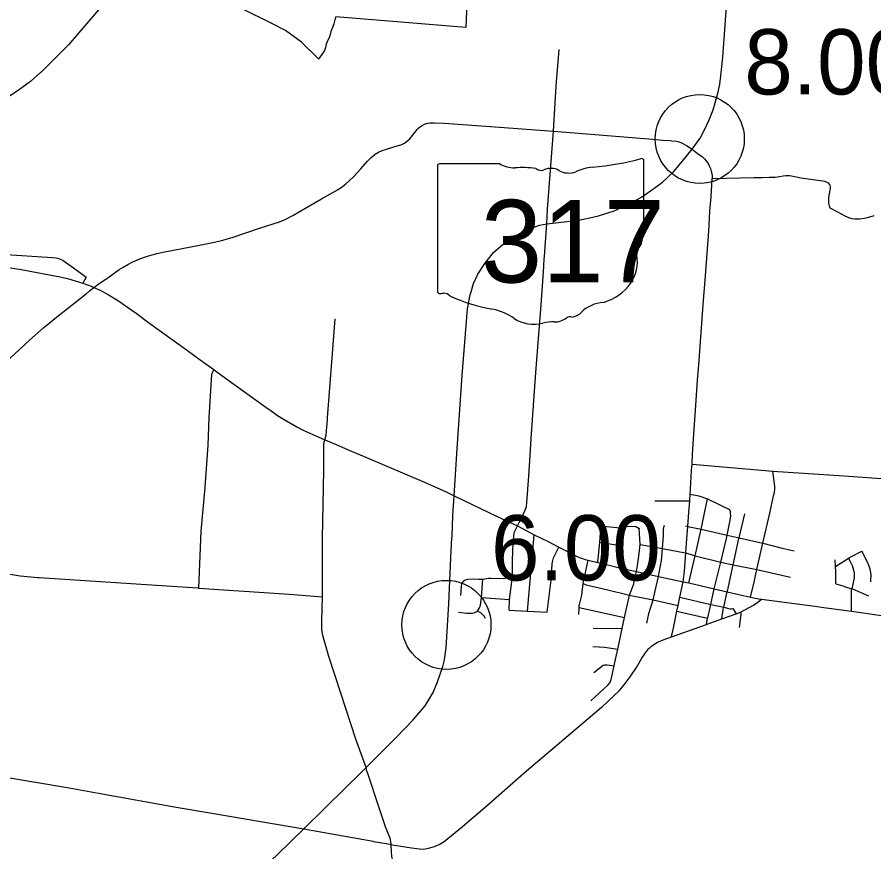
# Model space of a CAD drawing. Extents: x 1729596 to 1934326, y 644115 to 911751.
# Drawn here: x 1848780 to 1863218, y 670183 to 684257 of the extents above; entities that cross this region are included whole.
import ezdxf

# ---------------------------------------------------------------- set-up
doc = ezdxf.new("R2010")
doc.units = 0
for name, color, linetype in [('Default', 7, 'Continuous'), ('GM_X_City_Street', 7, 'Continuous'), ('GM_X_Corporation', 7, 'Continuous'), ('GM_X_County_Road', 7, 'Continuous'), ('GM_X_Interstate_Route', 7, 'Continuous'), ('GM_X_State_Route', 7, 'Continuous'), ('GM_X_State_Shield', 7, 'Continuous'), ('GM_X_Township_Road', 7, 'Continuous')]:
    doc.layers.add(name, color=color, linetype=linetype)

msp = doc.modelspace()

# ---------------------------------------------------------------- linework, layer by layer
at = {"layer": 'Default'}
for centre in [(1860284, 682203), (1856015, 674010)]:
    msp.add_circle(centre, 750, dxfattribs=at)
at = {"layer": 'GM_X_City_Street'}
for points in [[(1857862, 683100), (1857912, 683710)], [(1857819, 682336), (1857861, 683093), (1857862, 683100)], [(1850291, 679851), (1850307, 679862), (1850502, 679999), (1850578, 680046), (1850646, 680085), (1850729, 680130), (1850795, 680161), (1850860, 680186), (1850958, 680222), (1851033, 680246), (1851141, 680274), (1851233, 680295), (1851417, 680330), (1851854, 680412), (1852107, 680464), (1852226, 680493), (1852404, 680544), (1852879, 680702), (1853203, 680808), (1853298, 680846), (1853426, 680912), (1853522, 680967), (1853910, 681193), (1854189, 681352), (1854261, 681400), (1854318, 681445), (1854378, 681497), (1854453, 681572), (1854570, 681699), (1854684, 681827), (1854744, 681888), (1854816, 681949), (1854871, 681982), (1854933, 682010), (1855003, 682031), (1855128, 682068), (1855265, 682112), (1855307, 682133), (1855338, 682154), (1855372, 682181), (1855399, 682207), (1855422, 682234), (1855522, 682365), (1855552, 682391), (1855579, 682412), (1855608, 682431), (1855645, 682450), (1855680, 682462), (1855708, 682470), (1855738, 682474), (1855770, 682476), (1855812, 682476), (1855976, 682468), (1856838, 682407), (1857819, 682336), (1859494, 682198), (1859660, 682184), (1859789, 682175), (1859814, 682172)], [(1857662, 680176), (1857665, 680229), (1857704, 680773), (1857718, 681019), (1857819, 682336)], [(1859814, 682172), (1859893, 682164), (1859935, 682152), (1859974, 682139), (1860060, 682093), (1860156, 682029), (1860241, 681965), (1860329, 681899), (1860364, 681866), (1860388, 681838), (1860410, 681809), (1860430, 681778), (1860444, 681747), (1860464, 681703), (1860478, 681662), (1860486, 681621), (1860490, 681577), (1860492, 681535)], [(1860247, 678135), (1860266, 678393), (1860341, 679406), (1860379, 679897), (1860436, 680648), (1860456, 680984), (1860475, 681227), (1860492, 681535)], [(1860492, 681535), (1861199, 681551), (1861335, 681555), (1861455, 681558), (1861492, 681557)], [(1861492, 681557), (1861502, 681557), (1861556, 681559), (1861629, 681570), (1861687, 681581), (1861735, 681586), (1861771, 681587), (1861800, 681585), (1861989, 681549), (1862111, 681528), (1862357, 681496), (1862384, 681490), (1862404, 681484), (1862427, 681476), (1862447, 681463), (1862461, 681447), (1862473, 681431), (1862476, 681417), (1862480, 681396), (1862480, 681371), (1862477, 681340), (1862456, 681216), (1862451, 681165), (1862455, 681118), (1862467, 681076), (1862477, 681042), (1862607, 680976), (1862731, 680909), (1862790, 680878), (1862844, 680860), (1862898, 680854), (1862977, 680858), (1863058, 680870), (1863132, 680885), (1863225, 680913)], [(1847456, 680242), (1847735, 680195), (1848561, 680047), (1848847, 679999), (1849507, 679879), (1849629, 679848), (1849888, 679772), (1849983, 679737), (1850029, 679718), (1850075, 679699)], [(1847735, 680195), (1847747, 680281), (1847763, 680306), (1847815, 680306), (1849376, 680203), (1849436, 680197), (1849480, 680187), (1849554, 680155), (1849692, 680058), (1849854, 679940), (1849942, 679875), (1849888, 679772)], [(1850117, 679731), (1850147, 679753), (1850291, 679851)], [(1848303, 678175), (1848677, 678522), (1848813, 678650), (1848988, 678813), (1849229, 679022), (1849471, 679219), (1849626, 679343), (1849941, 679594), (1849997, 679641), (1850075, 679699)], [(1850075, 679699), (1850117, 679731)], [(1850075, 679699), (1850178, 679651), (1850317, 679576), (1850333, 679567), (1850405, 679526), (1850490, 679472), (1850641, 679365), (1850783, 679263), (1850996, 679110), (1851649, 678636), (1851867, 678478)], [(1852124, 678291), (1852293, 678171), (1852973, 677678), (1853115, 677579), (1853151, 677554), (1853239, 677497), (1853496, 677349), (1853612, 677287), (1853964, 677130), (1854004, 677115)], [(1853964, 677130), (1853984, 677186), (1853988, 677214), (1854008, 677475)], [(1853947, 676655), (1853951, 677068), (1853964, 677130)], [(1854004, 677115), (1854012, 677112), (1854194, 677034), (1854360, 676964), (1854629, 676848), (1855315, 676556), (1855608, 676432), (1855996, 676257), (1856143, 676188)], [(1857211, 675679), (1857307, 675873), (1857343, 675944), (1857362, 676003), (1857372, 676074), (1857405, 676517), (1857425, 676868), (1857431, 676963)], [(1860005, 674735), (1860027, 674918), (1860049, 675225), (1860068, 675462), (1860084, 675668), (1860100, 675913), (1860114, 676102), (1860121, 676212), (1860127, 676304)], [(1856143, 676188), (1856869, 675838), (1857211, 675679), (1857493, 675528), (1857729, 675414), (1857909, 675320), (1858229, 675159), (1858353, 675112), (1858401, 675102), (1858567, 675061), (1858669, 675037)], [(1860101, 674719), (1860206, 675175), (1860309, 675622), (1860415, 676136)], [(1860121, 676212), (1860267, 676183), (1860415, 676136), (1860610, 676040), (1860784, 675958), (1860801, 675911)], [(1859525, 676101), (1860114, 676102)], [(1860398, 674016), (1860415, 674121), (1860417, 674131), (1860468, 674353), (1860529, 674616), (1860637, 675067), (1860732, 675465), (1860743, 675520), (1860794, 675775), (1860809, 675847), (1860803, 675889), (1860801, 675911)], [(1860751, 674580), (1860847, 675025), (1860942, 675464), (1860945, 675477), (1861044, 675884)], [(1861141, 674476), (1861199, 674729), (1861246, 674946), (1861348, 675389), (1861464, 675893), (1861465, 675896)], [(1857069, 674256), (1857077, 674436), (1857126, 674822), (1857130, 675067), (1857131, 675278), (1857149, 675519), (1857161, 675580), (1857211, 675679)], [(1858567, 675061), (1858600, 675406), (1858619, 675635), (1858626, 675670)], [(1858626, 675670), (1858664, 675673), (1858886, 675651), (1858968, 675641), (1859031, 675665), (1859036, 675667), (1859045, 675668)], [(1859045, 675668), (1859101, 675674), (1859207, 675666), (1859237, 675652), (1859253, 675646)], [(1859173, 674715), (1859217, 674909), (1859242, 675045), (1859263, 675216), (1859277, 675363), (1859261, 675638), (1859263, 675628), (1859253, 675646)], [(1859585, 674801), (1859590, 674824), (1859641, 675093), (1859652, 675225), (1859654, 675295), (1859670, 675517), (1859672, 675634), (1859690, 675691)], [(1860042, 675679), (1860084, 675668), (1860309, 675622), (1860743, 675520), (1860945, 675477), (1861348, 675389), (1861674, 675303), (1861674, 675303)], [(1857380, 674241), (1857493, 675528)], [(1857714, 674224), (1857782, 674765), (1857798, 675037), (1857805, 675095), (1857817, 675140), (1857840, 675187), (1857909, 675320)], [(1858600, 675406), (1858871, 675360)], [(1859277, 675363), (1859654, 675295), (1860040, 675227)], [(1861674, 675303), (1861872, 675258)], [(1860040, 675227), (1860049, 675225), (1860206, 675175), (1860637, 675067), (1860847, 675025), (1861246, 674946), (1861813, 674817)], [(1862572, 674994), (1862793, 675132), (1862839, 675160), (1863013, 675254)], [(1862840, 674240), (1862843, 674606), (1862847, 674619), (1862855, 674642), (1862869, 674698), (1862894, 674802), (1862893, 674888), (1862857, 675003), (1862824, 675074), (1862793, 675132)], [(1863168, 674737), (1863170, 674857), (1863155, 674952), (1863122, 675042), (1863013, 675254)], [(1858257, 674353), (1858298, 674513), (1858319, 674709), (1858401, 675102)], [(1858669, 675037), (1858932, 674974), (1859217, 674909), (1859590, 674824), (1860005, 674735), (1860101, 674719), (1860529, 674616), (1860748, 674568), (1861141, 674476), (1861281, 674450)], [(1862577, 674702), (1862577, 674909), (1862572, 674994), (1862566, 675109)], [(1846880, 674793), (1846958, 674789), (1847073, 674789), (1847185, 674805), (1847331, 674838), (1847483, 674885), (1847613, 674910), (1847696, 674919), (1847787, 674921), (1848522, 674877), (1848695, 674859), (1848830, 674836), (1849131, 674810)], [(1849131, 674810), (1849151, 674808), (1851819, 674632)], [(1856259, 674506), (1856270, 674658), (1856276, 674702), (1856290, 674728), (1856310, 674754), (1856332, 674768), (1856376, 674782), (1856475, 674787), (1856557, 674781), (1856629, 674779)], [(1856539, 674242), (1856571, 674298), (1856589, 674342), (1856606, 674472), (1856629, 674779)], [(1856629, 674779), (1856693, 674791), (1856723, 674797), (1856765, 674800), (1856974, 674791), (1857003, 674797)], [(1857003, 674797), (1857126, 674822)], [(1858319, 674709), (1858368, 674687), (1858734, 674599)], [(1858447, 672732), (1858741, 673000), (1858767, 673034), (1858789, 673090), (1858841, 673322), (1858864, 673426), (1858902, 673599), (1858977, 673948), (1859018, 674134), (1859099, 674510), (1859170, 674704), (1859173, 674715)], [(1859428, 674203), (1859500, 674433), (1859585, 674801)], [(1859806, 673807), (1859808, 673808), (1859845, 673982), (1859899, 674242), (1859919, 674339), (1859950, 674475), (1860005, 674735)], [(1862577, 674702), (1862696, 674671), (1862741, 674653), (1862847, 674619), (1862855, 674616), (1862986, 674563), (1863126, 674500)], [(1858734, 674599), (1859099, 674510), (1859124, 674505), (1859500, 674433), (1859919, 674339)], [(1860685, 674301), (1860687, 674307), (1860748, 674568), (1860748, 674568), (1860751, 674580)], [(1854233, 672859), (1854030, 673476), (1853929, 673830), (1853917, 673924), (1853914, 674072), (1853927, 674485)], [(1856606, 674472), (1856841, 674454), (1856841, 674454)], [(1856841, 674454), (1857077, 674436)], [(1859950, 674475), (1860468, 674353), (1860477, 674351), (1860687, 674307), (1860790, 674281), (1860813, 674279), (1860843, 674286), (1860896, 674197)], [(1860410, 674021), (1860655, 674113), (1860896, 674197), (1860971, 674226), (1861189, 674344), (1861264, 674392), (1861324, 674441)], [(1861281, 674450), (1861324, 674441), (1862222, 674325), (1862373, 674304)], [(1857069, 674256), (1857380, 674241), (1857714, 674224)], [(1858246, 674186), (1858252, 674302), (1858254, 674341), (1858257, 674353)], [(1858252, 674302), (1859018, 674134)], [(1860655, 674113), (1860678, 674271), (1860685, 674301)], [(1856220, 674223), (1856360, 674205), (1856452, 674206), (1856495, 674220), (1856539, 674242)], [(1856672, 674115), (1856653, 674159), (1856629, 674182), (1856599, 674208), (1856539, 674242)], [(1859393, 674038), (1859426, 674195), (1859428, 674203)], [(1859899, 674242), (1860415, 674121)], [(1860953, 673963), (1860982, 674183), (1860979, 674205), (1860971, 674226)], [(1859808, 673808), (1860398, 674016), (1860410, 674021)], [(1858488, 673957), (1858977, 673948)], [(1859433, 673618), (1859447, 673630), (1859471, 673651), (1859562, 673712), (1859697, 673771), (1859765, 673793), (1859806, 673807)], [(1858481, 673646), (1858589, 673642), (1858679, 673633), (1858902, 673599)], [(1858497, 673209), (1858656, 673329), (1858680, 673335), (1858726, 673339), (1858841, 673322)], [(1854688, 671502), (1854675, 671541), (1854661, 671604), (1854486, 672082), (1854233, 672859)], [(1855134, 670298), (1855213, 670285), (1855425, 670250), (1855514, 670239), (1855561, 670236), (1855627, 670231), (1855715, 670247), (1855815, 670274), (1855892, 670309), (1855978, 670357), (1856284, 670609), (1856670, 670935), (1857365, 671549), (1858064, 672147), (1858630, 672623), (1858644, 672636)], [(1846662, 671785), (1846668, 671784), (1848424, 671472), (1848523, 671455), (1849656, 671265), (1850152, 671175), (1851462, 670939), (1852096, 670831)]]:
    msp.add_lwpolyline(points, dxfattribs=at)
at = {"layer": 'GM_X_Corporation'}
msp.add_lwpolyline([(1856501, 687880), (1856343, 684081), (1854149, 684264), (1854136, 684210), (1854118, 684142), (1854094, 684080), (1854068, 684014), (1854054, 683962), (1854036, 683910), (1854012, 683858), (1853990, 683800), (1853976, 683745), (1853960, 683695), (1853916, 683627), (1853870, 683563), (1853862, 683548), (1853573, 683837), (1853305, 684032), (1853083, 684145), (1852547, 684407)], dxfattribs=at)
at = {"layer": 'GM_X_County_Road'}
for points in [[(1861513, 676603), (1862717, 676522), (1863496, 676469), (1864217, 676423), (1865458, 676355), (1865501, 676361), (1865531, 676379), (1865551, 676407), (1865559, 676440), (1865570, 676568), (1865711, 678443), (1865747, 678914), (1865778, 679328), (1865812, 679763), (1865837, 680091), (1865860, 680367), (1865898, 680836), (1865941, 681419), (1865951, 681544)], [(1857431, 676963), (1857442, 677153), (1857522, 678265), (1857604, 679332), (1857649, 679956), (1857662, 680176)], [(1851867, 678478), (1851960, 678412), (1852093, 678313), (1852124, 678291)], [(1860145, 676618), (1860153, 676717), (1860162, 676886), (1860184, 677224), (1860212, 677628), (1860234, 677965), (1860247, 678135)], [(1860127, 676304), (1860144, 676609), (1860145, 676618)], [(1861465, 675896), (1861529, 676184), (1861543, 676244), (1861549, 676293), (1861547, 676345), (1861543, 676392), (1861537, 676434), (1861513, 676603)], [(1862373, 674304), (1862840, 674240), (1863384, 674164), (1864053, 674044), (1864390, 674002), (1864630, 673951), (1864765, 673913), (1864929, 673857), (1865112, 673799), (1865280, 673728), (1865294, 673721), (1865297, 673720)], [(1858644, 672636), (1858928, 672897), (1859009, 672997), (1859110, 673134), (1859218, 673292), (1859309, 673446), (1859370, 673541), (1859420, 673607), (1859433, 673618)], [(1855082, 670307), (1855077, 670356), (1855067, 670412), (1855039, 670479), (1854992, 670586), (1854875, 670941), (1854688, 671502)], [(1852096, 670831), (1853612, 670573)], [(1853612, 670573), (1854085, 670484), (1854528, 670409), (1854778, 670361)], [(1854778, 670361), (1854785, 670360), (1854999, 670321), (1855082, 670307)], [(1855343, 668206), (1855343, 668329), (1855342, 668614), (1855345, 668809), (1855341, 668910), (1855330, 668988), (1855286, 669200), (1855262, 669308), (1855207, 669612), (1855120, 669991), (1855095, 670107), (1855089, 670185), (1855082, 670307)], [(1855082, 670307), (1855134, 670298)]]:
    msp.add_lwpolyline(points, dxfattribs=at)
at = {"layer": 'GM_X_Interstate_Route'}
for points in [[(1850224, 684472), (1850183, 684418), (1849646, 683789), (1849356, 683495), (1849183, 683330), (1849173, 683321)], [(1849173, 683321), (1849003, 683172), (1848798, 683022), (1848329, 682717), (1848032, 682542), (1847692, 682384), (1847492, 682293), (1847427, 682266), (1847361, 682239), (1847337, 682230)]]:
    msp.add_lwpolyline(points, dxfattribs=at)
at = {"layer": 'GM_X_State_Route'}
for points in [[(1856430, 679624), (1856472, 679768), (1856544, 679921), (1856661, 680105), (1856809, 680290), (1857017, 680470), (1857125, 680541), (1857279, 680626), (1857475, 680711), (1857585, 680749), (1857704, 680773), (1858242, 680836), (1858431, 680872), (1858575, 680904), (1858844, 680992), (1859077, 681097), (1859302, 681221), (1859512, 681366), (1859654, 681474), (1859840, 681648), (1859988, 681821), (1860156, 682029), (1860291, 682215), (1860366, 682357), (1860443, 682525), (1860511, 682693), (1860595, 682989), (1860623, 683127), (1860637, 683268), (1860670, 683583), (1860712, 684123), (1860745, 684612)], [(1856143, 676188), (1856195, 676985), (1856281, 678215), (1856367, 679337), (1856415, 679572), (1856430, 679624)], [(1856102, 675399), (1856109, 675507), (1856120, 675852), (1856143, 676188)], [(1854772, 671716), (1855159, 672106), (1855452, 672408), (1855656, 672644), (1855793, 672869), (1855865, 673048), (1855955, 673310), (1855982, 673423), (1856008, 673625), (1856056, 674364), (1856086, 675140), (1856101, 675376), (1856102, 675399)], [(1854583, 671527), (1854661, 671604), (1854772, 671716)], [(1848819, 666696), (1849099, 666688), (1849232, 666701), (1849354, 666722), (1849455, 666750), (1849554, 666780), (1849673, 666832), (1849786, 666895), (1850303, 667340), (1851168, 668195), (1852000, 669022), (1852811, 669805), (1853162, 670133), (1853612, 670573), (1854310, 671256), (1854583, 671527)]]:
    msp.add_lwpolyline(points, dxfattribs=at)
at = {"layer": 'GM_X_State_Shield'}
for p, q in [((1856916, 681784), (1855897, 681784)), ((1859343, 680731), (1859343, 681836)), ((1855863, 681748), (1855863, 679634)), ((1859343, 680731), (1859343, 680731))]:
    msp.add_line(p, q, dxfattribs=at)
for centre, major_axis, start_param, end_param in [((1855902, 681752), (40.3, 0), 1.712693, 3.28349), ((1857159, 682029), (391, 0), 4.042523, 4.731795), ((1858103, 684665), (3691, 0), 4.814394, 5.042369), ((1859304, 681841), (38.7, 0), 6.141152, 7.989035), ((1857289, 680597), (1404, 0), 1.404758, 1.657858), ((1857607, 681763), (113, 0), 3.836095, 5.185415), ((1857773, 681519), (235, 0), 0.950623, 2.079405), ((1858076, 681854), (282, 0), 4.081561, 5.145723), ((1858574, 681138), (743, 0), 1.699011, 2.107814), ((1859334, 680650), (60, 0), 1.883978, 3.671073), ((1858953, 680510), (360, 0), 5.934695, 6.695948), ((1859302, 680727), (41.5, 0), 5.05454, 6.418171), ((1859482, 680268), (262, 0), 2.387724, 3.262537), ((1858310, 680128), (923, 0), 5.101752, 6.440018), ((1855903, 679630), (40.7, 0), 3.00124, 4.508301), ((1855909, 679846), (310, 0), 4.665946, 4.897461), ((1855973, 679512), (112, 0), 0.519207, 1.627899), ((1857386, 681411), (2665, 0), 4.195997, 4.488961), ((1856591, 678685), (834, 0), 0.823519, 1.323587), ((1858699, 679041), (506, 0), 1.647645, 2.488434), ((1857493, 679502), (529, 0), 4.026481, 4.996735), ((1857837, 679344), (282, 0), 4.691044, 5.507374), ((1858093, 679139), (79.4, 0), 1.147584, 2.315152), ((1858059, 679429), (298, 0), 4.937069, 5.64225), ((1857799, 678771), (435, 0), 1.495662, 1.94098)]:
    msp.add_ellipse(centre, major_axis=major_axis, ratio=0.8, start_param=start_param, end_param=end_param, dxfattribs=at)
at = {"layer": 'GM_X_Township_Road'}
for points in [[(1854008, 677475), (1854010, 677499), (1854088, 678515), (1854140, 679172)], [(1851844, 674630), (1851881, 675592), (1851949, 676325), (1851998, 677040), (1852017, 677499), (1852063, 678236), (1852065, 678251), (1852093, 678313)], [(1860153, 676717), (1861513, 676603)], [(1853927, 674485), (1853928, 675474), (1853947, 676619), (1853947, 676655)], [(1851819, 674632), (1851844, 674630), (1853364, 674525), (1853927, 674485)]]:
    msp.add_lwpolyline(points, dxfattribs=at)

# ---------------------------------------------------------------- texts
at = {"layer": 'Default'}
for s, p in [('8.00', (1861034, 682953)), ('6.00', (1856765, 674760))]:
    msp.add_text(s, height=1100, dxfattribs=at).set_placement(p)
at = {"layer": 'GM_X_State_Shield'}
msp.add_text('317', height=1392.2, dxfattribs=at).set_placement((1856592, 679783))

doc.saveas('drawing.dxf')
